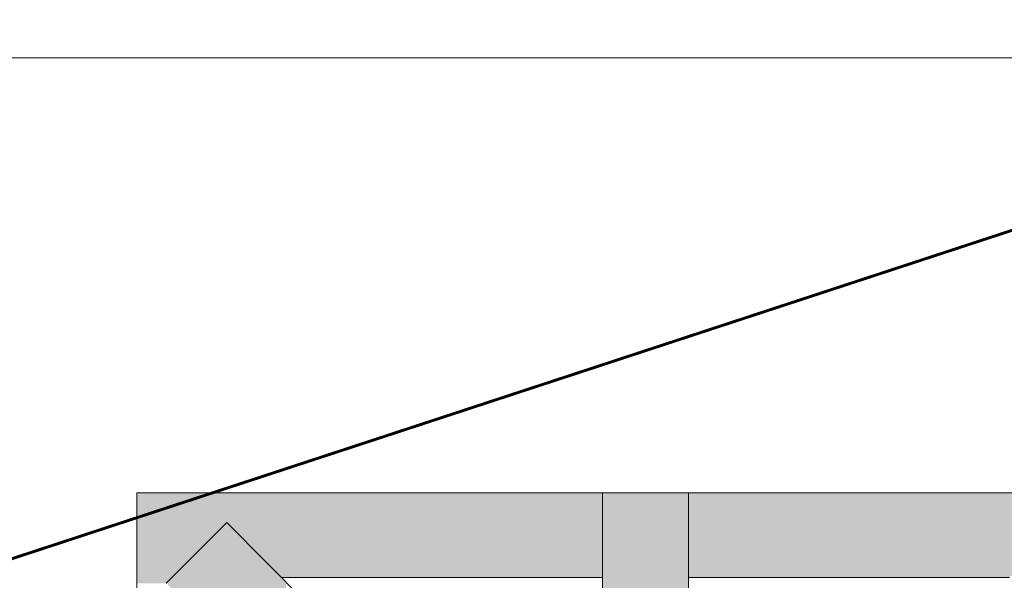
# Model space of a CAD drawing. Extents: x 3940905 to 4145695, y 925352 to 1109797.
# Tile 778 of 1056: x 4038302 to 4038641, y 1100086 to 1100279. Entities that reach past the tile are written whole.
import ezdxf

# ---------------------------------------------------------------- set-up
doc = ezdxf.new("R2010")
doc.units = 0
doc.header["$LTSCALE"] = 750
doc.header["$MEASUREMENT"] = 0
doc.linetypes.add('DASHED', pattern=[0.75, 0.5, -0.25])
doc.layers.add('CKD Equipments', color=252, linetype='CONTINUOUS', lineweight=0)
doc.layers.add('CKD-Hood', color=1, linetype='CONTINUOUS')

msp = doc.modelspace()

# ---------------------------------------------------------------- hatches: boundary and pattern name
at = {"layer": 'CKD Equipments', "true_color": 0xffffff}
h = msp.add_hatch(color=7, dxfattribs=at)
h.paths.add_polyline_path([(4038342.35, 1100105.87), (4038502.62, 1100116.04), (4038342.35, 1100116.04)])
h.paths.add_polyline_path([(4038502.62, 1100105.87), (4038342.35, 1100105.87), (4038502.62, 1100116.04)])
at = {"layer": 'CKD Equipments', "true_color": 0x808080}
h = msp.add_hatch(color=8, dxfattribs=at)
h.paths.add_polyline_path([(4038502.62, 1100064.14), (4038532.13, 1100116.04), (4038502.62, 1100116.04)])
h.paths.add_polyline_path([(4038532.13, 1100064.14), (4038502.62, 1100064.14), (4038532.13, 1100116.04)])
at = {"layer": 'CKD Equipments', "true_color": 0xffffff}
h = msp.add_hatch(color=7, dxfattribs=at)
h.paths.add_polyline_path([(4038532.13, 1100105.87), (4038692.41, 1100116.04), (4038532.13, 1100116.04)])
h.paths.add_polyline_path([(4038692.41, 1100105.87), (4038532.13, 1100105.87), (4038692.41, 1100116.04)])
h = msp.add_hatch(color=7, dxfattribs=at)
h.paths.add_polyline_path([(4038342.35, 1100085.01), (4038373.38, 1100105.87), (4038342.35, 1100105.87)])
h.paths.add_polyline_path([(4038352.52, 1100085.01), (4038342.35, 1100085.01), (4038373.38, 1100105.87)])
at = {"layer": 'CKD Equipments', "true_color": 0x808080}
h = msp.add_hatch(color=8, dxfattribs=at)
h.paths.add_polyline_path([(4038352.52, 1100085.01), (4038393.74, 1100085.01), (4038373.38, 1100105.87)])
h.paths.add_polyline_path([(4038394.24, 1100043.28), (4038352.52, 1100085.01), (4038393.74, 1100085.01)])
at = {"layer": 'CKD Equipments', "true_color": 0xffffff}
h = msp.add_hatch(color=7, dxfattribs=at)
h.paths.add_polyline_path([(4038392.21, 1100087.04), (4038502.62, 1100105.87), (4038373.38, 1100105.87)])
h.paths.add_polyline_path([(4038502.62, 1100087.04), (4038392.21, 1100087.04), (4038502.62, 1100105.87)])
h = msp.add_hatch(color=7, dxfattribs=at)
h.paths.add_polyline_path([(4038532.13, 1100087.04), (4038661.37, 1100105.87), (4038532.13, 1100105.87)])
h.paths.add_polyline_path([(4038642.55, 1100087.04), (4038532.13, 1100087.04), (4038661.37, 1100105.87)])

# ---------------------------------------------------------------- linework, layer by layer
at = {"layer": 'CKD Equipments', "color": 252, "true_color": 0x989898}
msp.add_line((4039281.57, 1100265.63, -7.61), (4037731.73, 1100265.63, -7.61), dxfattribs=at)
at = {"layer": 'CKD Equipments', "color": 8, "true_color": 0x808080}
for p, q in [((4038342.35, 1099765.98, -7.61), (4038342.35, 1100116.04, -7.61)), ((4038342.35, 1100116.04, -7.61), (4038692.41, 1100116.04, -7.61)), ((4038532.13, 1100116.04, -7.61), (4038502.62, 1100116.04, -7.61)), ((4038502.62, 1100116.04, -7.61), (4038502.62, 1100012.25, -7.61)), ((4038532.13, 1100012.25, -7.61), (4038532.13, 1100116.04, -7.61)), ((4038352.52, 1100085.01, -7.61), (4038373.38, 1100105.87, -7.61)), ((4038466.5, 1100012.25, -7.61), (4038373.38, 1100105.87, -7.61)), ((4038392.21, 1100087.04, -7.61), (4038502.62, 1100087.04, -7.61)), ((4038532.13, 1100087.04, -7.61), (4038642.55, 1100087.04, -7.61))]:
    msp.add_line(p, q, dxfattribs=at)
at = {"layer": 'CKD-Hood', "linetype": 'DASHED', "const_width": 1, "elevation": -7.61}
msp.add_lwpolyline([(4036247.48, 1100470.14), (4039447.48, 1100470.14), (4039447.48, 1099420.14), (4036247.48, 1099420.14), (4036247.48, 1100470.14), (4039447.48, 1099420.14), (4036247.48, 1099420.14), (4039447.48, 1100470.14)], dxfattribs=at)

doc.saveas('drawing.dxf')
